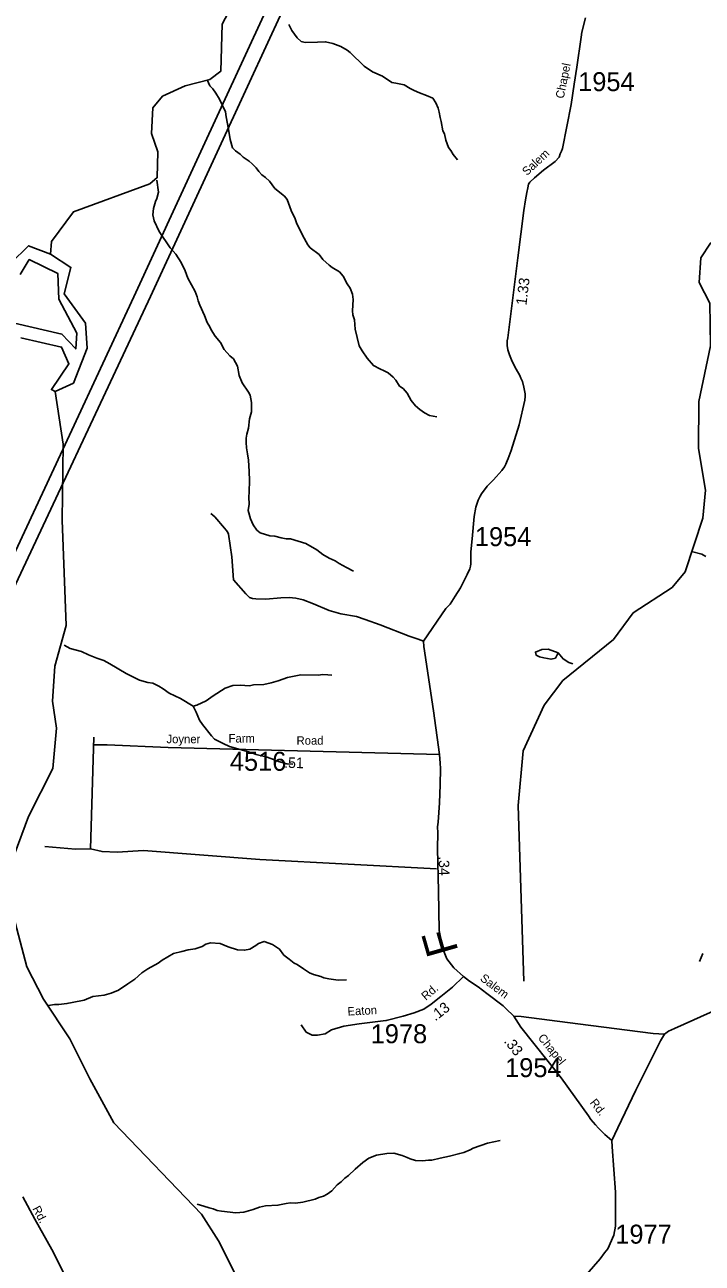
# Model space of a CAD drawing. Extents: x 1551653 to 1702041, y 811336 to 920032.
# Drawn here: x 1661307 to 1666578, y 899055 to 908692 of the extents above; entities that cross this region are included whole.
import ezdxf

# ---------------------------------------------------------------- set-up
doc = ezdxf.new("R2010")
doc.units = 0
for name, color, linetype in [('Old_Level_11', 7, 'Continuous'), ('Old_Level_17', 7, 'Continuous'), ('Old_Level_22', 7, 'Continuous'), ('Old_Level_32', 7, 'Continuous'), ('Old_Level_35', 7, 'Continuous'), ('Old_Level_56', 7, 'Continuous'), ('Old_Level_59', 7, 'Continuous'), ('Old_Level_60', 7, 'Continuous'), ('Old_Level_61', 7, 'Continuous'), ('Old_Level_62', 7, 'Continuous'), ('Old_Level_8', 7, 'Continuous')]:
    doc.layers.add(name, color=color, linetype=linetype)

msp = doc.modelspace()

# ---------------------------------------------------------------- linework, layer by layer
at = {"layer": 'Old_Level_32'}
for points in [[(1665670.783, 908746.141), (1665642.776, 908634.04), (1665635.787, 908594.831), (1665602.555, 908362.061), (1665582.616, 908230.712), (1665557.691, 908071.098), (1665490.301, 907730.623), (1665482.268, 907707.593), (1665471.795, 907686.634), (1665463.941, 907663.056), (1665435.14, 907628.997), (1665343.501, 907560.881), (1665272.808, 907500.624), (1665236.153, 907466.566), (1665225.68, 907450.846), (1665220.444, 907422.028), (1665212.59, 907387.97), (1665202.116, 907330.333), (1665190.909, 907247.235), (1665143.383, 906878.19), (1665066.08, 906255.406), (1665061.034, 906233.697), (1665059.466, 906215.517), (1665061.257, 906195.472), (1665066.611, 906163.542), (1665080, 906123.247), (1665099.39, 906073.024), (1665130.378, 906012.562), (1665159.57, 905962.139), (1665167.792, 905943.359), (1665178.839, 905915.718), (1665191.148, 905871.643), (1665199.534, 905821.443), (1665200.686, 905799.409), (1665198.721, 905771.634), (1665153.366, 905578.445), (1665091.88, 905378.98), (1665067.819, 905317.635), (1665061.611, 905297.75), (1665051.323, 905273.945), (1665038.872, 905252.186), (1665018.495, 905224.384), (1664953.377, 905151.468), (1664904.748, 905102.229), (1664861.717, 905042.869), (1664849.509, 905023.105), (1664834.059, 904991.603), (1664816.152, 904937.534), (1664803.477, 904864.93), (1664788.94, 904691.328), (1664777.071, 904590.33), (1664778.544, 904564.287), (1664777.603, 904498.267), (1664775.195, 904478.306), (1664768.987, 904458.421), (1664750.29, 904414.776), (1664729.827, 904372.969), (1664713.174, 904341.289), (1664696.72, 904309.606), (1664655.808, 904246.201), (1664616.898, 904182.756), (1664584.401, 904149.396), (1664410.553, 903895.988), (1664411.901, 903853.934), (1664486.357, 903352.935), (1664535.264, 903012.348)], [(1664535.264, 903012.348), (1662423.435, 903067.003), (1661949.049, 903089.078), (1661836.824, 903089.078)], [(1664535.264, 903012.348), (1664540.32, 902946.206), (1664541.671, 902904.353), (1664539.709, 902778.323), (1664533.663, 902638.566), (1664523.371, 902486.686), (1664518.837, 902450.758), (1664520.103, 902404.708), (1664518.032, 902281.145), (1664526.115, 901949.119), (1664532.168, 901644.464), (1664560.441, 901500.62), (1664591.069, 901422.804), (1664645.259, 901354.42), (1664719.644, 901284.867)], [(1665873.69, 900010.303), (1665920.837, 900108.282), (1666062.279, 900402.223), (1666252.564, 900785.755), (1666284.004, 900836.145), (1666315.326, 900860.922), (1666363.354, 900880.558), (1666714.771, 901039.101), (1667050.403, 901178.956), (1667094.081, 901191.476), (1667456.967, 901303.762), (1668072.452, 901487.751), (1668128.8, 901513.22), (1668189.815, 901551.738), (1668225.583, 901575.774), (1668260.243, 901607.266), (1668409.633, 901750.357), (1668494.286, 901823.833)], [(1664719.644, 901284.867), (1664635.884, 901202.462), (1664543.998, 901129.36), (1664468.605, 901070.409), (1664412.06, 901032.679), (1664336.667, 901004.383), (1664251.849, 900976.086), (1664119.91, 900943.072), (1664116.326, 900942.541)], [(1664719.644, 901284.867), (1664768.738, 901250.85), (1664835.877, 901204.202), (1664903.078, 901153.205), (1665029.6, 901057.378), (1665051.398, 901036.922), (1665112.395, 900976.046), (1665167.048, 900890.417), (1665481.092, 900498.478), (1665692.648, 900201.28), (1665712.288, 900173.065), (1665747.406, 900131.458), (1665772.142, 900104.654), (1665819.289, 900057.478), (1665873.69, 900010.303)], [(1665645.674, 898931.479), (1665783.392, 899089.202), (1665818.236, 899135.689), (1665843.125, 899167.234), (1665889.584, 899273.49), (1665902.704, 899342.587), (1665902.704, 899607.496), (1665877.317, 899959.498), (1665873.69, 900010.303)], [(1661293.3, 899571.56), (1661385.512, 899397.741), (1661517.134, 899161.717), (1661632.304, 898936.671)]]:
    msp.add_lwpolyline(points, dxfattribs=at)
at = {"layer": 'Old_Level_35'}
msp.add_line((1661845.802, 903147.48), (1661818.868, 902280.434), dxfattribs=at)
for points in [[(1662754.014, 904889.037), (1662785.494, 904862.584), (1662862.164, 904775.373), (1662874.044, 904759.323), (1662883.761, 904745.117), (1662891.635, 904728.949), (1662918.87, 904552.693), (1662932.253, 904372.066)], [(1662932.253, 904372.066), (1663026.445, 904263.139), (1663056.12, 904236.522), (1663079.968, 904228.432), (1663105.89, 904223.904), (1663181.91, 904222.756), (1663299.984, 904232.962), (1663364.079, 904235.859), (1663415.972, 904229.203), (1663473.74, 904216.22), (1663553.189, 904186.988), (1663676.407, 904135.253), (1663765.899, 904107.815), (1663889.563, 904087.89), (1663955.334, 904064.941), (1664072.548, 904023.133), (1664299.3, 903935.673), (1664368.827, 903910.643), (1664410.553, 903895.988)], [(1661818.868, 902280.434), (1661702.153, 902275.942), (1661464.234, 902298.404)], [(1662231.858, 902266.957), (1662025.362, 902253.479), (1661908.648, 902257.972), (1661818.868, 902280.434)], [(1664510.402, 902124.545), (1663135.181, 902195.756), (1662231.858, 902266.957)], [(1664116.326, 900942.541), (1663907.867, 900917.134), (1663790.064, 900898.269), (1663693.467, 900869.972), (1663643.99, 900839.317), (1663585.089, 900829.884), (1663542.681, 900829.884), (1663495.56, 900853.465), (1663456.652, 900910.106)], [(1665112.395, 900976.046), (1665168.409, 900975.308), (1665609.304, 900918.51), (1666196.064, 900841.535), (1666284.004, 900836.145)]]:
    msp.add_lwpolyline(points, dxfattribs=at)
at = {"layer": 'Old_Level_56'}
for points in [[(1665044.481, 914885.77), (1665048.271, 914205.646), (1665051.693, 913449.312), (1665054.948, 913019.182), (1665048.636, 912807.181), (1665044.059, 912759.245), (1664937.619, 912534.275), (1664790.096, 912217.884), (1664706.008, 912038.888), (1664619.268, 911878.888), (1664209.556, 911025.35), (1662661.137, 907672.319), (1662156.529, 906573.952), (1661673.183, 905537.185), (1660952.591, 903992.956), (1660696.574, 903467.859), (1660079.607, 902177.668), (1660039.236, 902081.835), (1659824.637, 901389.202), (1659158.372, 899288.947), (1658313.446, 896482.122)], [(1666768.002, 913325.497), (1666560.598, 913183.834), (1666143.512, 912916.56), (1665885.639, 912743.503), (1665724.625, 912639.317), (1665460.751, 912466.384), (1665100.138, 912230.381), (1664912.786, 912110.522), (1664775.746, 912014.052), (1664725.328, 911875.838), (1664587.587, 911557.567), (1663819.216, 909897.643), (1663054.814, 908245.841), (1662286.482, 906577.912), (1661120.904, 904092.188), (1660544.199, 902863.214), (1660231.808, 902212.993), (1660149.029, 902029.371), (1659952.668, 901426.62), (1659464.7, 899857.443), (1658923.933, 898122.647)]]:
    msp.add_lwpolyline(points, dxfattribs=at)
at = {"layer": 'Old_Level_59'}
for points in [[(1661506.274, 906906.508), (1661515.296, 907004.728), (1661685.284, 907237.667), (1662279.32, 907455.33), (1662338.375, 907503.312), (1662341.349, 907703.648), (1662292.341, 907845.749), (1662303.311, 908045.777), (1662379.283, 908136.103), (1662555.32, 908217.918), (1662748.377, 908266.516), (1662832.346, 908330.389), (1662844.341, 908697.843), (1663015.355, 909022.645), (1663230.249, 909249.638), (1663446.374, 909516.103), (1663526.345, 909931.436), (1663713.352, 910223.02), (1664050.355, 910534.597), (1664412.375, 910773.38), (1664531.305, 910954.851), (1664592.308, 911203.067), (1664711.341, 911443.593), (1664999.336, 911864.462)], [(1665189.317, 901250.761), (1665147.384, 902617.331), (1665186.344, 903043.224), (1665349.36, 903397.759), (1665493.409, 903588.457), (1665888.339, 903908.646), (1666041.411, 904115.646), (1666343.35, 904313.111), (1666445.363, 904435.733), (1666583.364, 904853.116), (1666603.356, 905069.344), (1666548.402, 905395.479), (1666552.401, 905759.754), (1666641.393, 906194.567), (1666637.395, 906526.239), (1666555.374, 906685.462), (1666566.344, 906878.928), (1666642.419, 906992.219), (1666743.407, 907085.416), (1667054.368, 907239.922), (1667207.992, 907382.177)], [(1663238.349, 898388.644), (1662814.301, 899227.82), (1662683.375, 899437.281), (1662000.347, 900147.068), (1661812.314, 900489.095), (1661658.32, 900800.774), (1661453.268, 901110.3), (1661322.342, 901362.412), (1661219.304, 901755.189), (1661224.327, 902231.013), (1661337.311, 902530.696), (1661524.319, 902904.404), (1661553.333, 903218.954), (1661522.268, 903429.747), (1661542.363, 903701.749), (1661629.305, 904018.349), (1661598.342, 904836.507), (1661605.314, 905427.262), (1661543.286, 905838.802)]]:
    msp.add_lwpolyline(points, dxfattribs=at)
at = {"layer": 'Old_Level_60'}
msp.add_lwpolyline([(1661199.076, 906836.077), (1661335.042, 906972.803), (1661506.274, 906906.508), (1661666.697, 906804.156), (1661614.64, 906599.433), (1661779.432, 906369.96), (1661793.762, 906176.342), (1661686.288, 905903.842), (1661543.286, 905838.802), (1661514.331, 905853.646), (1661650.464, 906054.434), (1661593.145, 906183.513), (1661277.89, 906255.224)], dxfattribs=at)
at = {"layer": 'Old_Level_61'}
msp.add_lwpolyline([(1661272.549, 906748.632), (1661341.936, 906864.376), (1661565.517, 906756.348), (1661573.227, 906555.724), (1661712.001, 906293.37), (1661704.291, 906169.91), (1661596.356, 906285.653), (1661226.291, 906370.533)], dxfattribs=at)
at = {"layer": 'Old_Level_62'}
for points in [[(1663362.713, 908695.382), (1663383.936, 908647.092), (1663426.997, 908590.293), (1663458.472, 908561.791), (1663488.41, 908555.229), (1663584.374, 908557.587), (1663648.351, 908560.56), (1663704.125, 908547.642), (1663767.691, 908522.523), (1663815.263, 908495.661), (1663838.946, 908477.309), (1663949.162, 908369.452), (1664012.42, 908326.391), (1664091.878, 908292.967), (1664163.031, 908243.755), (1664194.917, 908237.296), (1664258.791, 908226.12), (1664306.26, 908197.311), (1664337.941, 908180.804), (1664377.618, 908162.144), (1664433.29, 908141.229), (1664480.965, 908122.364), (1664506.391, 908085.967), (1664523.718, 908043.624), (1664531.1, 908011.533), (1664538.482, 907971.446), (1664545.966, 907939.253), (1664560.832, 907867.074), (1664572.418, 907842.878), (1664583.593, 907794.691), (1664604.713, 907738.301), (1664622.245, 907714.003), (1664639.777, 907681.707), (1664673.098, 907641.107)], [(1662725.514, 908263.03), (1662747.147, 908217.918), (1662770.728, 908193.517), (1662794.206, 908161.119), (1662821.375, 908112.624), (1662867.82, 908015.839), (1662875.202, 907975.752), (1662893.554, 907879.48), (1662906.267, 907799.202), (1662923.184, 907734.918), (1662946.867, 907710.517), (1662982.444, 907685.911), (1663006.025, 907661.509), (1663053.494, 907630.752), (1663077.178, 907610.349), (1663108.653, 907579.796), (1663128.133, 907549.449), (1663151.714, 907525.047), (1663179.396, 907504.645), (1663210.872, 907474.092), (1663254.035, 907419.343), (1663328.982, 907358.032), (1663348.564, 907331.683), (1663379.117, 907247.202), (1663412.131, 907182.61), (1663421.563, 907150.52), (1663468.007, 907053.735), (1663510.761, 906980.942), (1663528.395, 906956.643), (1663597.498, 906903.534), (1663626.82, 906864.985), (1663676.135, 906822.129), (1663699.819, 906803.777), (1663755.285, 906768.815), (1663784.71, 906736.314), (1663815.673, 906675.824), (1663839.151, 906643.426), (1663858.426, 906595.034), (1663861.707, 906555.048), (1663856.273, 906467.081), (1663859.759, 906435.093), (1663873.088, 906394.8), (1663877.906, 906322.724), (1663907.844, 906194.259), (1663931.22, 906153.864), (1663970.282, 906097.167), (1664019.29, 906040.368), (1664070.86, 906015.454), (1664102.643, 905998.947), (1664134.324, 905982.44), (1664173.796, 905949.735), (1664195.327, 905925.333), (1664222.599, 905880.94), (1664250.281, 905860.435), (1664281.756, 905825.883), (1664314.77, 905767.341), (1664348.091, 905726.741), (1664381.617, 905698.238), (1664417.193, 905673.632), (1664456.768, 905650.974), (1664512.645, 905641.952)], [(1662334.582, 907484.242), (1662347.808, 907388.79), (1662335.094, 907341.013), (1662324.637, 907317.227), (1662307.72, 907261.453), (1662304.952, 907213.471), (1662314.179, 907165.386), (1662352.831, 907084.698), (1662438.748, 906955.208), (1662481.912, 906906.508), (1662524.87, 906841.814), (1662555.833, 906777.222), (1662576.851, 906720.936), (1662633.138, 906615.949), (1662648.517, 906575.656), (1662656.001, 906543.566), (1662669.432, 906511.372), (1662706.136, 906430.684), (1662727.154, 906374.398), (1662746.634, 906341.999), (1662756.271, 906317.906), (1662787.439, 906269.308), (1662830.705, 906220.608), (1662857.772, 906164.117), (1662902.884, 906115.417), (1662930.566, 906092.964), (1662963.579, 906034.319), (1662976.395, 905962.14), (1662999.463, 905905.751), (1663048.266, 905832.958), (1663059.851, 905808.761), (1663070.924, 905752.577), (1663071.847, 905680.501), (1663056.878, 905624.83), (1663047.753, 905552.959), (1663035.04, 905507.13), (1663030.426, 905475.244), (1663029.913, 905441.308), (1663033.297, 905401.22), (1663040.474, 905353.033), (1663047.753, 905304.948), (1663052.264, 905216.879), (1663055.135, 905144.803), (1663053.699, 905056.835), (1663051.034, 905016.953), (1663052.162, 904960.871), (1663045.292, 904912.991), (1663064.26, 904848.708), (1663083.535, 904800.418), (1663112.857, 904759.92), (1663138.489, 904737.467), (1663214.05, 904714.193), (1663254.035, 904713.476), (1663301.71, 904698.712), (1663341.593, 904691.945), (1663373.581, 904691.433), (1663493.024, 904655.446), (1663580.171, 904605.926), (1663627.538, 904569.119), (1663675.11, 904542.36), (1663722.682, 904521.547), (1663754.362, 904500.939), (1663809.829, 904469.976), (1663865.398, 904441.064)], [(1666496.011, 904591.982), (1666574.546, 904572.912), (1666606.227, 904554.355)], [(1661612.798, 903863.535), (1661660.371, 903838.723), (1661747.928, 903815.245), (1661803.497, 903790.229), (1661867.063, 903763.162), (1661922.735, 903744.194), (1661970.307, 903719.383), (1662097.029, 903643.309), (1662200.17, 903591.533), (1662263.839, 903574.411), (1662303.824, 903569.695), (1662351.396, 903544.884), (1662382.974, 903524.379), (1662430.444, 903491.57), (1662517.796, 903450.15), (1662616.323, 903389.864)], [(1665457.935, 903805.3), (1665378.99, 903833.29), (1665330.905, 903830.111), (1665280.975, 903811.144), (1665286.614, 903785.923), (1665312.041, 903774.44), (1665345.874, 903765.827), (1665401.648, 903754.96), (1665435.79, 903762.342), (1665457.935, 903805.3)], [(1665572.559, 903719.486), (1665541.186, 903730.559), (1665495.665, 903757.318), (1665457.935, 903805.3)], [(1662616.323, 903389.864), (1662644.826, 903397.964), (1662717.414, 903430.67), (1662771.958, 903469.732), (1662866.897, 903530.12), (1662927.285, 903551.138), (1662983.264, 903552.163), (1663055.135, 903548.985), (1663087.225, 903554.419), (1663167.298, 903556.982), (1663223.483, 903570.105), (1663279.667, 903587.125), (1663352.05, 903611.833), (1663456.422, 903634.082), (1663592.269, 903631.723), (1663624.359, 903635.209), (1663664.345, 903634.594), (1663696.23, 903629.98)], [(1662616.323, 903389.864), (1662641.955, 903344.035), (1662666.971, 903279.546), (1662690.347, 903247.148), (1662758.937, 903158.053), (1662782.518, 903133.652), (1662851.928, 903098.383), (1662899.5, 903075.622), (1663066.72, 903028.768), (1663106.5, 903014.107), (1663194.058, 902992.576), (1663241.835, 902975.762), (1663281.512, 902959.153), (1663345.181, 902942.031), (1663393.061, 902937.212)], [(1661493.151, 901060.883), (1661539.39, 901066.932), (1661571.378, 901068.367), (1661635.457, 901075.237), (1661675.647, 901082.618), (1661769.868, 901103.021), (1661836.305, 901129.883), (1661924.478, 901140.341), (1661978.714, 901157.462), (1662037.051, 901178.378), (1662109.845, 901229.231), (1662164.389, 901266.243), (1662219.138, 901315.353), (1662263.634, 901346.52), (1662344.322, 901389.171), (1662376.72, 901412.65), (1662463.56, 901465.143), (1662529.791, 901480.009), (1662577.979, 901493.235), (1662634.06, 901500.207), (1662688.297, 901519.277), (1662716.594, 901536.809), (1662752.786, 901548.189), (1662826.707, 901542.96), (1662890.17, 901515.893), (1662961.836, 901494.671), (1663017.713, 901489.647), (1663057.903, 901498.977), (1663104.245, 901526.249), (1663126.595, 901543.883), (1663170.784, 901559.057), (1663234.35, 901535.989), (1663290.227, 901498.874), (1663323.035, 901452.532), (1663364.456, 901421.775), (1663403.928, 901389.069), (1663427.817, 901378.714), (1663475.184, 901345.905), (1663522.756, 901315.045), (1663554.539, 901302.537), (1663610.211, 901285.62), (1663633.997, 901275.162), (1663673.88, 901268.498), (1663745.648, 901257.323), (1663809.727, 901260.194)], [(1666583.979, 901464.938), (1666557.014, 901401.372)], [(1662647.594, 899513.97), (1662701.523, 899499.206), (1662741.303, 899484.545), (1662773.086, 899477.983), (1662804.869, 899465.475), (1662836.857, 899460.862), (1662948.61, 899447.02), (1663012.587, 899451.942), (1663084.97, 899472.652), (1663133.26, 899491.824), (1663181.344, 899501.052), (1663277.411, 899505.358), (1663341.593, 899520.327), (1663373.683, 899523.71), (1663413.668, 899523.095), (1663469.75, 899530.067), (1663566.022, 899552.417), (1663596.267, 899565.951), (1663630.408, 899575.383), (1663660.654, 899592.813), (1663697.05, 899618.239), (1663737.753, 899663.555), (1663770.151, 899686.931), (1663798.654, 899716.459), (1663824.9, 899736.041), (1663877.804, 899787.099), (1663938.602, 899838.055), (1663985.046, 899871.273), (1664043.486, 899896.29), (1664123.661, 899908.9), (1664179.64, 899911.976), (1664243.309, 899892.906), (1664283.089, 899878.245), (1664306.875, 899865.839), (1664346.655, 899853.126), (1664402.635, 899850.153), (1664448.669, 899857.432), (1664474.71, 899856.92), (1664538.892, 899871.888), (1664611.07, 899886.652), (1664691.45, 899909.31), (1664723.541, 899916.692), (1664771.831, 899935.865), (1664796.027, 899949.501), (1664908.703, 899989.588), (1665004.975, 900009.888)]]:
    msp.add_lwpolyline(points, dxfattribs=at)

# ---------------------------------------------------------------- texts
at = {"layer": 'Old_Level_11'}
for s, rotation, p in [('Chapel', 78.5694583, (1665500.185, 908113.781)), ('Salem', 42.9195611, (1665213.805, 907513.984)), ('Salem', 322.8600639, (1664844.374, 901260.271)), ('Rd.', 40.4737472, (1664427.291, 901096.617)), ('Eaton', 2.9475417, (1663820.022, 900981.652)), ('Chapel', 308.9353, (1665296.074, 900807.507)), ('Rd.', 308.4379694, (1665700.237, 900302.395)), ('Rd.', 297.5831278, (1661364.643, 899479.748))]:
    msp.add_text(s, height=65.6167, rotation=rotation, dxfattribs=at).set_placement(p)
for s, p in [('Joyner', (1662409.947, 903101.065)), ('Farm', (1662892.924, 903106.731)), ('Road', (1663421.994, 903089.733))]:
    msp.add_text(s, height=65.6167, dxfattribs=at).set_placement(p)
at = {"layer": 'Old_Level_17'}
for s, rotation, p in [('1.33', 82.9243611, (1665210.017, 906506.606)), ('.51', 358.5174806, (1663324.526, 902910.242)), ('.34', 271.3944639, (1664527.213, 902221.719)), ('.13', 38.0227861, (1664502.237, 900935.427)), ('.33', 308.7036944, (1665030.936, 900779.332))]:
    msp.add_text(s, height=82.0208, rotation=rotation, dxfattribs=at).set_placement(p)
at = {"layer": 'Old_Level_22'}
msp.add_text('F', height=246.062, rotation=105.9337556, dxfattribs=at).set_placement((1664682.822, 901483.817))
at = {"layer": 'Old_Level_8'}
for s, p in [('1954', (1665613.135, 908175.745)), ('1954', (1664809.412, 904634.99)), ('4516', (1662903.185, 902886.976)), ('1978', (1663998.8, 900766.597)), ('1954', (1665044.61, 900502.731)), ('1977', (1665901.834, 899207.016))]:
    msp.add_text(s, height=147.6375, dxfattribs=at).set_placement(p)

doc.saveas('drawing.dxf')
